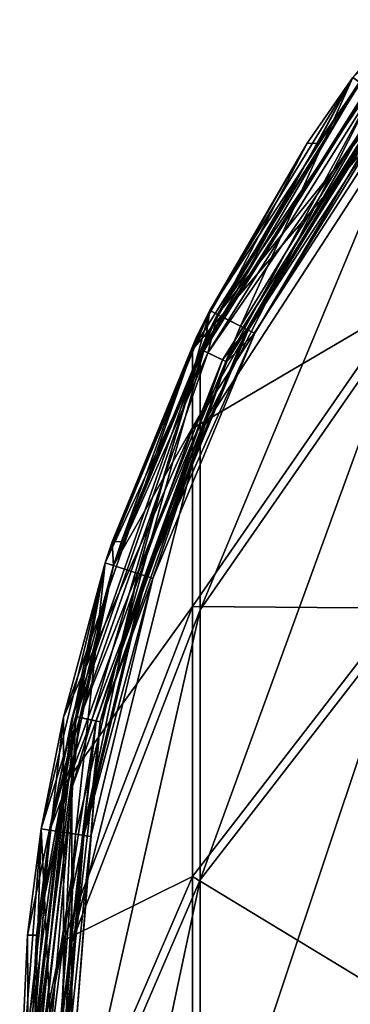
# Model space of a CAD drawing. Extents: x -1633 to 62, y -535 to 375.
# Tile 272 of 297: x -266 to -247, y 280 to 337. Entities that reach past the tile are written whole.
import ezdxf

# ---------------------------------------------------------------- set-up
doc = ezdxf.new("R2010")
doc.units = 0
doc.header["$LTSCALE"] = 33.374815
for name, color, linetype in [('54', 7, 'CONTINUOUS'), ('57', 7, 'CONTINUOUS'), ('74', 7, 'CONTINUOUS'), ('81', 7, 'CONTINUOUS'), ('82', 7, 'CONTINUOUS'), ('83', 7, 'CONTINUOUS'), ('84', 7, 'CONTINUOUS'), ('85', 7, 'CONTINUOUS'), ('86', 7, 'CONTINUOUS'), ('87', 7, 'CONTINUOUS'), ('88', 7, 'CONTINUOUS'), ('89', 7, 'CONTINUOUS'), ('90', 7, 'CONTINUOUS'), ('91', 7, 'CONTINUOUS')]:
    doc.layers.add(name, color=color, linetype=linetype)

msp = doc.modelspace()

# ---------------------------------------------------------------- linework, layer by layer
at = {"layer": '54', "color": 7, "linetype": 'CONTINUOUS'}
for points in [[(-256.547, 317.877, -111.366), (-244.574, 336.906, -110.36), (-255.546, 320.126, -120), (-256.547, 317.877, -111.366)], [(-244.574, 336.906, -110.36), (-256.547, 317.877, -111.366), (-244.574, 331.813, -76.125), (-244.574, 336.906, -110.36)], [(-255.546, 320.126, -120), (-244.574, 336.906, -110.36), (-247.306, 333.572, -120), (-255.546, 320.126, -120)], [(-256.547, 317.877, -111.366), (-256.547, 313.315, -80.702), (-244.574, 331.813, -76.125), (-256.547, 317.877, -111.366)], [(-256.547, 313.315, -80.702), (-244.574, 320.353, -43.465), (-244.574, 331.813, -76.125), (-256.547, 313.315, -80.702)], [(-261.581, 305.556, -120), (-256.547, 317.877, -111.366), (-255.546, 320.126, -120), (-261.581, 305.556, -120)], [(-256.547, 303.051, -51.449), (-244.574, 302.938, -13.553), (-244.574, 320.353, -43.465), (-256.547, 303.051, -51.449)], [(-256.547, 303.051, -51.449), (-244.574, 320.353, -43.465), (-256.547, 313.315, -80.702), (-256.547, 303.051, -51.449)], [(-263.98, 296.665, -112.487), (-256.547, 317.877, -111.366), (-261.581, 305.556, -120), (-263.98, 296.665, -112.487)], [(-256.547, 317.877, -111.366), (-263.98, 296.665, -112.487), (-256.547, 313.315, -80.702), (-256.547, 317.877, -111.366)], [(-263.98, 296.665, -112.487), (-263.98, 292.695, -85.804), (-256.547, 313.315, -80.702), (-263.98, 296.665, -112.487)], [(-263.98, 292.695, -85.804), (-256.547, 303.051, -51.449), (-256.547, 313.315, -80.702), (-263.98, 292.695, -85.804)], [(-265.263, 290.222, -120), (-263.98, 296.665, -112.487), (-261.581, 305.556, -120), (-265.263, 290.222, -120)], [(-263.98, 283.764, -60.349), (-256.547, 287.453, -24.658), (-256.547, 303.051, -51.449), (-263.98, 283.764, -60.349)], [(-263.98, 283.764, -60.349), (-256.547, 303.051, -51.449), (-263.98, 292.695, -85.804), (-263.98, 283.764, -60.349)], [(-256.547, 287.453, -24.658), (-244.574, 302.938, -13.553), (-256.547, 303.051, -51.449), (-256.547, 287.453, -24.658)], [(-256.547, 287.453, -24.658), (-244.574, 280.194, 12.537), (-244.574, 302.938, -13.553), (-256.547, 287.453, -24.658)], [(-266.5, 274.333, -113.667), (-263.98, 296.665, -112.487), (-266.5, 274.5, -120), (-266.5, 274.333, -113.667)], [(-263.98, 296.665, -112.487), (-266.5, 274.333, -113.667), (-263.98, 292.695, -85.804), (-263.98, 296.665, -112.487)], [(-266.5, 274.5, -120), (-263.98, 296.665, -112.487), (-265.263, 290.222, -120), (-266.5, 274.5, -120)], [(-266.5, 274.333, -113.667), (-266.5, 270.987, -91.176), (-263.98, 292.695, -85.804), (-266.5, 274.333, -113.667)], [(-266.5, 270.987, -91.176), (-263.98, 283.764, -60.349), (-263.98, 292.695, -85.804), (-266.5, 270.987, -91.176)], [(-263.98, 270.191, -37.037), (-256.547, 267.081, -1.289), (-256.547, 287.453, -24.658), (-263.98, 270.191, -37.037)], [(-263.98, 270.191, -37.037), (-256.547, 287.453, -24.658), (-263.98, 283.764, -60.349), (-263.98, 270.191, -37.037)], [(-256.547, 267.081, -1.289), (-244.574, 280.194, 12.537), (-256.547, 287.453, -24.658), (-256.547, 267.081, -1.289)], [(-266.5, 263.458, -69.72), (-263.98, 270.191, -37.037), (-263.98, 283.764, -60.349), (-266.5, 263.458, -69.72)], [(-266.5, 263.458, -69.72), (-263.98, 283.764, -60.349), (-266.5, 270.987, -91.176), (-266.5, 263.458, -69.72)], [(-256.547, 267.081, -1.289), (-244.574, 252.936, 33.868), (-244.574, 280.194, 12.537), (-256.547, 267.081, -1.289)]]:
    msp.add_3dface(points, dxfattribs=at)
at = {"layer": '57', "color": 7, "linetype": 'CONTINUOUS'}
for points in [[(-256.097, 317.661, -111.377), (-246.902, 333.279, -120), (-244.183, 336.595, -110.377), (-256.097, 317.661, -111.377)], [(-256.097, 317.661, -111.377), (-244.183, 336.595, -110.377), (-256.097, 313.105, -80.754), (-256.097, 317.661, -111.377)], [(-244.183, 336.595, -110.377), (-244.183, 331.51, -76.2), (-256.097, 313.105, -80.754), (-244.183, 336.595, -110.377)], [(-255.101, 319.899, -120), (-246.902, 333.279, -120), (-256.097, 317.661, -111.377), (-255.101, 319.899, -120)], [(-244.183, 320.07, -43.595), (-256.097, 302.854, -51.54), (-244.183, 331.51, -76.2), (-244.183, 320.07, -43.595)], [(-244.183, 331.51, -76.2), (-256.097, 302.854, -51.54), (-256.097, 313.105, -80.754), (-244.183, 331.51, -76.2)], [(-261.106, 305.402, -120), (-255.101, 319.899, -120), (-256.097, 317.661, -111.377), (-261.106, 305.402, -120)], [(-244.183, 302.685, -13.735), (-256.097, 287.277, -24.784), (-244.183, 320.07, -43.595), (-244.183, 302.685, -13.735)], [(-244.183, 320.07, -43.595), (-256.097, 287.277, -24.784), (-256.097, 302.854, -51.54), (-244.183, 320.07, -43.595)], [(-263.493, 296.554, -112.493), (-261.106, 305.402, -120), (-256.097, 317.661, -111.377), (-263.493, 296.554, -112.493)], [(-263.493, 296.554, -112.493), (-256.097, 317.661, -111.377), (-263.493, 292.587, -85.831), (-263.493, 296.554, -112.493)], [(-256.097, 317.661, -111.377), (-256.097, 313.105, -80.754), (-263.493, 292.587, -85.831), (-256.097, 317.661, -111.377)], [(-256.097, 302.854, -51.54), (-263.493, 283.663, -60.396), (-256.097, 313.105, -80.754), (-256.097, 302.854, -51.54)], [(-256.097, 313.105, -80.754), (-263.493, 283.663, -60.396), (-263.493, 292.587, -85.831), (-256.097, 313.105, -80.754)], [(-264.769, 290.143, -120), (-261.106, 305.402, -120), (-263.493, 296.554, -112.493), (-264.769, 290.143, -120)], [(-256.097, 287.277, -24.784), (-263.493, 270.1, -37.101), (-256.097, 302.854, -51.54), (-256.097, 287.277, -24.784)], [(-256.097, 302.854, -51.54), (-263.493, 270.1, -37.101), (-263.493, 283.663, -60.396), (-256.097, 302.854, -51.54)], [(-244.183, 279.979, 12.311), (-256.097, 266.932, -1.447), (-244.183, 302.685, -13.735), (-244.183, 279.979, 12.311)], [(-244.183, 302.685, -13.735), (-256.097, 266.932, -1.447), (-256.097, 287.277, -24.784), (-244.183, 302.685, -13.735)], [(-266, 274.333, -113.667), (-264.769, 290.143, -120), (-263.493, 296.554, -112.493), (-266, 274.333, -113.667)], [(-266, 274.333, -113.667), (-263.493, 296.554, -112.493), (-266, 270.987, -91.176), (-266, 274.333, -113.667)], [(-263.493, 296.554, -112.493), (-263.493, 292.587, -85.831), (-266, 270.987, -91.176), (-263.493, 296.554, -112.493)], [(-263.493, 283.663, -60.396), (-266, 263.458, -69.72), (-263.493, 292.587, -85.831), (-263.493, 283.663, -60.396)], [(-263.493, 292.587, -85.831), (-266, 263.458, -69.72), (-266, 270.987, -91.176), (-263.493, 292.587, -85.831)], [(-266, 274.5, -120), (-264.769, 290.143, -120), (-266, 274.333, -113.667), (-266, 274.5, -120)], [(-256.097, 266.932, -1.447), (-263.493, 252.387, -16.783), (-256.097, 287.277, -24.784), (-256.097, 266.932, -1.447)], [(-256.097, 287.277, -24.784), (-263.493, 252.387, -16.783), (-263.493, 270.1, -37.101), (-256.097, 287.277, -24.784)], [(-263.493, 270.1, -37.101), (-266, 252.017, -50.069), (-263.493, 283.663, -60.396), (-263.493, 270.1, -37.101)], [(-263.493, 283.663, -60.396), (-266, 252.017, -50.069), (-266, 263.458, -69.72), (-263.493, 283.663, -60.396)]]:
    msp.add_3dface(points, dxfattribs=at)
at = {"layer": '74', "color": 7, "linetype": 'CONTINUOUS'}
for points in [[(-249.933, 329.777, -140.397), (-249.345, 329.759, -140.397), (-247.306, 333.573, -140.397), (-249.933, 329.777, -140.397)], [(-247.306, 333.573, -140.397), (-249.345, 329.759, -140.397), (-246.901, 333.279, -140.397), (-247.306, 333.573, -140.397)], [(-249.933, 329.777, -140.397), (-256.288, 318.639, -140.397), (-255.731, 318.639, -140.397), (-249.933, 329.777, -140.397)], [(-249.345, 329.759, -140.397), (-249.933, 329.777, -140.397), (-255.731, 318.639, -140.397), (-249.345, 329.759, -140.397)], [(-261.173, 306.784, -140.397), (-260.642, 306.795, -140.397), (-256.288, 318.639, -140.397), (-261.173, 306.784, -140.397)], [(-256.288, 318.639, -140.397), (-260.642, 306.795, -140.397), (-255.731, 318.639, -140.397), (-256.288, 318.639, -140.397)], [(-261.173, 306.784, -140.397), (-261.581, 305.556, -140.397), (-261.105, 305.402, -140.397), (-261.173, 306.784, -140.397)], [(-260.642, 306.795, -140.397), (-261.173, 306.784, -140.397), (-261.105, 305.402, -140.397), (-260.642, 306.795, -140.397)], [(-266.043, 284.074, -140.397), (-265.54, 284.074, -140.397), (-261.581, 305.556, -140.397), (-266.043, 284.074, -140.397)], [(-261.581, 305.556, -140.397), (-265.54, 284.074, -140.397), (-261.105, 305.402, -140.397), (-261.581, 305.556, -140.397)], [(-266.043, 284.074, -140.397), (-266.5, 274.5, -140.397), (-266, 274.5, -140.397), (-266.043, 284.074, -140.397)], [(-265.54, 284.074, -140.397), (-266.043, 284.074, -140.397), (-266, 274.5, -140.397), (-265.54, 284.074, -140.397)]]:
    msp.add_3dface(points, dxfattribs=at)
at = {"layer": '81', "color": 7, "linetype": 'CONTINUOUS'}
for points in [[(-246.902, 333.279, -120), (-255.101, 319.899, -120), (-245.295, 332.111, -123.142), (-246.902, 333.279, -120)], [(-245.295, 332.111, -123.142), (-255.101, 319.899, -120), (-253.331, 318.997, -123.142), (-245.295, 332.111, -123.142)], [(-255.101, 319.899, -120), (-261.106, 305.402, -120), (-253.331, 318.997, -123.142), (-255.101, 319.899, -120)], [(-253.331, 318.997, -123.142), (-261.106, 305.402, -120), (-259.217, 304.788, -123.142), (-253.331, 318.997, -123.142)], [(-261.106, 305.402, -120), (-264.769, 290.143, -120), (-259.217, 304.788, -123.142), (-261.106, 305.402, -120)], [(-259.217, 304.788, -123.142), (-264.769, 290.143, -120), (-262.807, 289.833, -123.142), (-259.217, 304.788, -123.142)], [(-264.769, 290.143, -120), (-266, 274.5, -120), (-262.807, 289.833, -123.142), (-264.769, 290.143, -120)], [(-262.807, 289.833, -123.142), (-266, 274.5, -120), (-264.014, 274.5, -123.142), (-262.807, 289.833, -123.142)]]:
    msp.add_3dface(points, dxfattribs=at)
at = {"layer": '82', "color": 7, "linetype": 'CONTINUOUS'}
for points in [[(-245.295, 332.111, -123.142), (-253.331, 318.997, -123.142), (-244.96, 331.868, -135.615), (-245.295, 332.111, -123.142)], [(-244.96, 331.868, -135.615), (-253.331, 318.997, -123.142), (-252.962, 318.809, -135.615), (-244.96, 331.868, -135.615)], [(-253.331, 318.997, -123.142), (-259.217, 304.788, -123.142), (-252.962, 318.809, -135.615), (-253.331, 318.997, -123.142)], [(-252.962, 318.809, -135.615), (-259.217, 304.788, -123.142), (-258.823, 304.66, -135.615), (-252.962, 318.809, -135.615)], [(-259.217, 304.788, -123.142), (-262.807, 289.833, -123.142), (-258.823, 304.66, -135.615), (-259.217, 304.788, -123.142)], [(-258.823, 304.66, -135.615), (-262.807, 289.833, -123.142), (-262.398, 289.768, -135.615), (-258.823, 304.66, -135.615)], [(-262.807, 289.833, -123.142), (-264.014, 274.5, -123.142), (-262.398, 289.768, -135.615), (-262.807, 289.833, -123.142)], [(-262.398, 289.768, -135.615), (-264.014, 274.5, -123.142), (-263.6, 274.5, -135.615), (-262.398, 289.768, -135.615)]]:
    msp.add_3dface(points, dxfattribs=at)
at = {"layer": '83', "color": 7, "linetype": 'CONTINUOUS'}
for points in [[(-244.96, 331.868, -135.615), (-252.962, 318.809, -135.615), (-244.96, 331.868, -144.947), (-244.96, 331.868, -135.615)], [(-244.96, 331.868, -144.947), (-252.962, 318.809, -135.615), (-252.962, 318.809, -144.947), (-244.96, 331.868, -144.947)], [(-252.962, 318.809, -135.615), (-258.823, 304.66, -135.615), (-252.962, 318.809, -144.947), (-252.962, 318.809, -135.615)], [(-252.962, 318.809, -144.947), (-258.823, 304.66, -135.615), (-258.823, 304.66, -144.947), (-252.962, 318.809, -144.947)], [(-258.823, 304.66, -135.615), (-262.398, 289.768, -135.615), (-258.823, 304.66, -144.947), (-258.823, 304.66, -135.615)], [(-258.823, 304.66, -144.947), (-262.398, 289.768, -135.615), (-262.398, 289.768, -144.947), (-258.823, 304.66, -144.947)], [(-262.398, 289.768, -135.615), (-263.6, 274.5, -135.615), (-262.398, 289.768, -144.947), (-262.398, 289.768, -135.615)], [(-262.398, 289.768, -144.947), (-263.6, 274.5, -135.615), (-263.6, 274.5, -144.947), (-262.398, 289.768, -144.947)]]:
    msp.add_3dface(points, dxfattribs=at)
at = {"layer": '84', "color": 7, "linetype": 'CONTINUOUS'}
for points in [[(-244.008, 336.709, -146.202), (-254.588, 317.162, -146.203), (-255.895, 317.791, -146.202), (-244.008, 336.709, -146.202)], [(-244.008, 336.709, -146.202), (-255.895, 317.791, -146.202), (-247.306, 333.572, -144.947), (-244.008, 336.709, -146.202)], [(-242.873, 335.805, -146.203), (-254.588, 317.162, -146.203), (-244.008, 336.709, -146.202), (-242.873, 335.805, -146.203)], [(-242.873, 335.805, -146.203), (-252.962, 318.809, -144.947), (-254.588, 317.162, -146.203), (-242.873, 335.805, -146.203)], [(-244.96, 331.868, -144.947), (-252.962, 318.809, -144.947), (-242.873, 335.805, -146.203), (-244.96, 331.868, -144.947)], [(-247.306, 333.572, -144.947), (-255.895, 317.791, -146.202), (-255.546, 320.126, -144.947), (-247.306, 333.572, -144.947)], [(-255.546, 320.126, -144.947), (-255.895, 317.791, -146.202), (-261.581, 305.556, -144.947), (-255.546, 320.126, -144.947)], [(-252.962, 318.809, -144.947), (-258.823, 304.66, -144.947), (-254.588, 317.162, -146.203), (-252.962, 318.809, -144.947)], [(-255.895, 317.791, -146.202), (-261.86, 296.379, -146.203), (-263.275, 296.702, -146.202), (-255.895, 317.791, -146.202)], [(-255.895, 317.791, -146.202), (-263.275, 296.702, -146.202), (-261.581, 305.556, -144.947), (-255.895, 317.791, -146.202)], [(-254.588, 317.162, -146.203), (-261.86, 296.379, -146.203), (-255.895, 317.791, -146.202), (-254.588, 317.162, -146.203)], [(-254.588, 317.162, -146.203), (-258.823, 304.66, -144.947), (-261.86, 296.379, -146.203), (-254.588, 317.162, -146.203)], [(-261.581, 305.556, -144.947), (-263.275, 296.702, -146.202), (-265.263, 290.222, -144.947), (-261.581, 305.556, -144.947)], [(-258.823, 304.66, -144.947), (-262.398, 289.768, -144.947), (-261.86, 296.379, -146.203), (-258.823, 304.66, -144.947)], [(-263.275, 296.702, -146.202), (-264.325, 274.5, -146.203), (-265.776, 274.5, -146.202), (-263.275, 296.702, -146.202)], [(-263.275, 296.702, -146.202), (-265.776, 274.5, -146.202), (-265.263, 290.222, -144.947), (-263.275, 296.702, -146.202)], [(-261.86, 296.379, -146.203), (-264.325, 274.5, -146.203), (-263.275, 296.702, -146.202), (-261.86, 296.379, -146.203)], [(-261.86, 296.379, -146.203), (-263.6, 274.5, -144.947), (-264.325, 274.5, -146.203), (-261.86, 296.379, -146.203)], [(-262.398, 289.768, -144.947), (-263.6, 274.5, -144.947), (-261.86, 296.379, -146.203), (-262.398, 289.768, -144.947)], [(-265.263, 290.222, -144.947), (-265.776, 274.5, -146.202), (-266.5, 274.5, -144.947), (-265.263, 290.222, -144.947)]]:
    msp.add_3dface(points, dxfattribs=at)
at = {"layer": '85', "color": 7, "linetype": 'CONTINUOUS'}
for points in [[(-249.933, 329.777, -140.397), (-247.306, 333.573, -140.397), (-255.546, 320.126, -144.947), (-249.933, 329.777, -140.397)], [(-247.306, 333.573, -140.397), (-247.306, 333.572, -144.947), (-255.546, 320.126, -144.947), (-247.306, 333.573, -140.397)], [(-256.288, 318.639, -140.397), (-249.933, 329.777, -140.397), (-255.546, 320.126, -144.947), (-256.288, 318.639, -140.397)], [(-256.288, 318.639, -140.397), (-255.546, 320.126, -144.947), (-261.581, 305.556, -144.947), (-256.288, 318.639, -140.397)], [(-261.173, 306.784, -140.397), (-256.288, 318.639, -140.397), (-261.581, 305.556, -144.947), (-261.173, 306.784, -140.397)], [(-261.581, 305.556, -140.397), (-261.173, 306.784, -140.397), (-261.581, 305.556, -144.947), (-261.581, 305.556, -140.397)], [(-266.043, 284.074, -140.397), (-261.581, 305.556, -140.397), (-265.263, 290.222, -144.947), (-266.043, 284.074, -140.397)], [(-261.581, 305.556, -140.397), (-261.581, 305.556, -144.947), (-265.263, 290.222, -144.947), (-261.581, 305.556, -140.397)], [(-266.043, 284.074, -140.397), (-265.263, 290.222, -144.947), (-266.5, 274.5, -144.947), (-266.043, 284.074, -140.397)], [(-266.5, 274.5, -140.397), (-266.043, 284.074, -140.397), (-266.5, 274.5, -144.947), (-266.5, 274.5, -140.397)]]:
    msp.add_3dface(points, dxfattribs=at)
at = {"layer": '86', "color": 7, "linetype": 'CONTINUOUS'}
for points in [[(-246.902, 333.278, -144.947), (-249.345, 329.759, -140.397), (-255.101, 319.899, -144.947), (-246.902, 333.278, -144.947)], [(-246.901, 333.279, -140.397), (-249.345, 329.759, -140.397), (-246.902, 333.278, -144.947), (-246.901, 333.279, -140.397)], [(-249.345, 329.759, -140.397), (-255.731, 318.639, -140.397), (-255.101, 319.899, -144.947), (-249.345, 329.759, -140.397)], [(-255.101, 319.899, -144.947), (-261.105, 305.402, -140.397), (-261.106, 305.402, -144.947), (-255.101, 319.899, -144.947)], [(-260.642, 306.795, -140.397), (-261.105, 305.402, -140.397), (-255.101, 319.899, -144.947), (-260.642, 306.795, -140.397)], [(-255.731, 318.639, -140.397), (-260.642, 306.795, -140.397), (-255.101, 319.899, -144.947), (-255.731, 318.639, -140.397)], [(-261.105, 305.402, -140.397), (-265.54, 284.074, -140.397), (-261.106, 305.402, -144.947), (-261.105, 305.402, -140.397)], [(-261.106, 305.402, -144.947), (-265.54, 284.074, -140.397), (-264.769, 290.143, -144.947), (-261.106, 305.402, -144.947)], [(-265.54, 284.074, -140.397), (-266, 274.5, -140.397), (-264.769, 290.143, -144.947), (-265.54, 284.074, -140.397)], [(-264.769, 290.143, -144.947), (-266, 274.5, -140.397), (-266, 274.5, -144.947), (-264.769, 290.143, -144.947)]]:
    msp.add_3dface(points, dxfattribs=at)
at = {"layer": '87', "color": 7, "linetype": 'CONTINUOUS'}
for points in [[(-243.812, 336.553, -145.769), (-255.101, 319.899, -144.947), (-255.67, 317.683, -145.769), (-243.812, 336.553, -145.769)], [(-243.812, 336.553, -145.769), (-255.67, 317.683, -145.769), (-243.069, 335.96, -145.77), (-243.812, 336.553, -145.769)], [(-246.902, 333.278, -144.947), (-255.101, 319.899, -144.947), (-243.812, 336.553, -145.769), (-246.902, 333.278, -144.947)], [(-243.069, 335.96, -145.77), (-255.67, 317.683, -145.769), (-254.813, 317.27, -145.77), (-243.069, 335.96, -145.77)], [(-243.069, 335.96, -145.77), (-254.813, 317.27, -145.77), (-245.364, 332.162, -144.947), (-243.069, 335.96, -145.77)], [(-245.364, 332.162, -144.947), (-254.813, 317.27, -145.77), (-253.408, 319.036, -144.947), (-245.364, 332.162, -144.947)], [(-255.101, 319.899, -144.947), (-261.106, 305.402, -144.947), (-255.67, 317.683, -145.769), (-255.101, 319.899, -144.947)], [(-253.408, 319.036, -144.947), (-254.813, 317.27, -145.77), (-259.299, 304.815, -144.947), (-253.408, 319.036, -144.947)], [(-255.67, 317.683, -145.769), (-261.106, 305.402, -144.947), (-263.03, 296.647, -145.769), (-255.67, 317.683, -145.769)], [(-255.67, 317.683, -145.769), (-263.03, 296.647, -145.769), (-254.813, 317.27, -145.77), (-255.67, 317.683, -145.769)], [(-254.813, 317.27, -145.77), (-263.03, 296.647, -145.769), (-262.103, 296.435, -145.77), (-254.813, 317.27, -145.77)], [(-254.813, 317.27, -145.77), (-262.103, 296.435, -145.77), (-259.299, 304.815, -144.947), (-254.813, 317.27, -145.77)], [(-261.106, 305.402, -144.947), (-264.769, 290.143, -144.947), (-263.03, 296.647, -145.769), (-261.106, 305.402, -144.947)], [(-259.299, 304.815, -144.947), (-262.103, 296.435, -145.77), (-262.892, 289.846, -144.947), (-259.299, 304.815, -144.947)], [(-264.769, 290.143, -144.947), (-266, 274.5, -144.947), (-263.03, 296.647, -145.769), (-264.769, 290.143, -144.947)], [(-263.03, 296.647, -145.769), (-266, 274.5, -144.947), (-265.526, 274.5, -145.769), (-263.03, 296.647, -145.769)], [(-263.03, 296.647, -145.769), (-265.526, 274.5, -145.769), (-262.103, 296.435, -145.77), (-263.03, 296.647, -145.769)], [(-262.103, 296.435, -145.77), (-265.526, 274.5, -145.769), (-264.575, 274.5, -145.77), (-262.103, 296.435, -145.77)], [(-262.103, 296.435, -145.77), (-264.575, 274.5, -145.77), (-262.892, 289.846, -144.947), (-262.103, 296.435, -145.77)], [(-262.892, 289.846, -144.947), (-264.575, 274.5, -145.77), (-264.1, 274.5, -144.947), (-262.892, 289.846, -144.947)]]:
    msp.add_3dface(points, dxfattribs=at)
at = {"layer": '88', "color": 7, "linetype": 'CONTINUOUS'}
for points in [[(-245.364, 332.162, -144.947), (-253.408, 319.036, -144.947), (-245.364, 332.162, -135.623), (-245.364, 332.162, -144.947)], [(-245.364, 332.162, -135.623), (-253.408, 319.036, -144.947), (-253.408, 319.036, -135.623), (-245.364, 332.162, -135.623)], [(-253.408, 319.036, -144.947), (-259.299, 304.815, -144.947), (-253.408, 319.036, -135.623), (-253.408, 319.036, -144.947)], [(-253.408, 319.036, -135.623), (-259.299, 304.815, -144.947), (-259.299, 304.815, -135.623), (-253.408, 319.036, -135.623)], [(-259.299, 304.815, -144.947), (-262.892, 289.846, -144.947), (-259.299, 304.815, -135.623), (-259.299, 304.815, -144.947)], [(-259.299, 304.815, -135.623), (-262.892, 289.846, -144.947), (-262.892, 289.846, -135.623), (-259.299, 304.815, -135.623)], [(-262.892, 289.846, -144.947), (-264.1, 274.5, -144.947), (-262.892, 289.846, -135.623), (-262.892, 289.846, -144.947)], [(-262.892, 289.846, -135.623), (-264.1, 274.5, -144.947), (-264.1, 274.5, -135.623), (-262.892, 289.846, -135.623)]]:
    msp.add_3dface(points, dxfattribs=at)
at = {"layer": '89', "color": 7, "linetype": 'CONTINUOUS'}
for points in [[(-245.696, 332.402, -123.294), (-253.408, 319.036, -135.623), (-253.772, 319.222, -123.294), (-245.696, 332.402, -123.294)], [(-245.364, 332.162, -135.623), (-253.408, 319.036, -135.623), (-245.696, 332.402, -123.294), (-245.364, 332.162, -135.623)], [(-253.772, 319.222, -123.294), (-259.299, 304.815, -135.623), (-259.688, 304.941, -123.294), (-253.772, 319.222, -123.294)], [(-253.408, 319.036, -135.623), (-259.299, 304.815, -135.623), (-253.772, 319.222, -123.294), (-253.408, 319.036, -135.623)], [(-259.688, 304.941, -123.294), (-262.892, 289.846, -135.623), (-263.296, 289.91, -123.294), (-259.688, 304.941, -123.294)], [(-259.299, 304.815, -135.623), (-262.892, 289.846, -135.623), (-259.688, 304.941, -123.294), (-259.299, 304.815, -135.623)], [(-263.296, 289.91, -123.294), (-264.1, 274.5, -135.623), (-264.509, 274.5, -123.294), (-263.296, 289.91, -123.294)], [(-262.892, 289.846, -135.623), (-264.1, 274.5, -135.623), (-263.296, 289.91, -123.294), (-262.892, 289.846, -135.623)]]:
    msp.add_3dface(points, dxfattribs=at)
at = {"layer": '90', "color": 7, "linetype": 'CONTINUOUS'}
for points in [[(-247.306, 333.572, -120.145), (-253.772, 319.222, -123.294), (-255.546, 320.126, -120.145), (-247.306, 333.572, -120.145)], [(-245.696, 332.402, -123.294), (-253.772, 319.222, -123.294), (-247.306, 333.572, -120.145), (-245.696, 332.402, -123.294)], [(-255.546, 320.126, -120.145), (-259.688, 304.941, -123.294), (-261.581, 305.556, -120.145), (-255.546, 320.126, -120.145)], [(-253.772, 319.222, -123.294), (-259.688, 304.941, -123.294), (-255.546, 320.126, -120.145), (-253.772, 319.222, -123.294)], [(-261.581, 305.556, -120.145), (-263.296, 289.91, -123.294), (-265.263, 290.222, -120.145), (-261.581, 305.556, -120.145)], [(-259.688, 304.941, -123.294), (-263.296, 289.91, -123.294), (-261.581, 305.556, -120.145), (-259.688, 304.941, -123.294)], [(-265.263, 290.222, -120.145), (-264.509, 274.5, -123.294), (-266.5, 274.5, -120.145), (-265.263, 290.222, -120.145)], [(-263.296, 289.91, -123.294), (-264.509, 274.5, -123.294), (-265.263, 290.222, -120.145), (-263.296, 289.91, -123.294)]]:
    msp.add_3dface(points, dxfattribs=at)
at = {"layer": '91', "color": 7, "linetype": 'CONTINUOUS'}
for points in [[(-255.546, 320.126, -120), (-247.306, 333.572, -120), (-255.546, 320.126, -120.145), (-255.546, 320.126, -120)], [(-247.306, 333.572, -120), (-247.306, 333.572, -120.145), (-255.546, 320.126, -120.145), (-247.306, 333.572, -120)], [(-261.581, 305.556, -120), (-255.546, 320.126, -120), (-261.581, 305.556, -120.145), (-261.581, 305.556, -120)], [(-255.546, 320.126, -120), (-255.546, 320.126, -120.145), (-261.581, 305.556, -120.145), (-255.546, 320.126, -120)], [(-265.263, 290.222, -120), (-261.581, 305.556, -120), (-265.263, 290.222, -120.145), (-265.263, 290.222, -120)], [(-261.581, 305.556, -120), (-261.581, 305.556, -120.145), (-265.263, 290.222, -120.145), (-261.581, 305.556, -120)], [(-266.5, 274.5, -120), (-265.263, 290.222, -120), (-266.5, 274.5, -120.145), (-266.5, 274.5, -120)], [(-265.263, 290.222, -120), (-265.263, 290.222, -120.145), (-266.5, 274.5, -120.145), (-265.263, 290.222, -120)]]:
    msp.add_3dface(points, dxfattribs=at)

doc.saveas('drawing.dxf')
